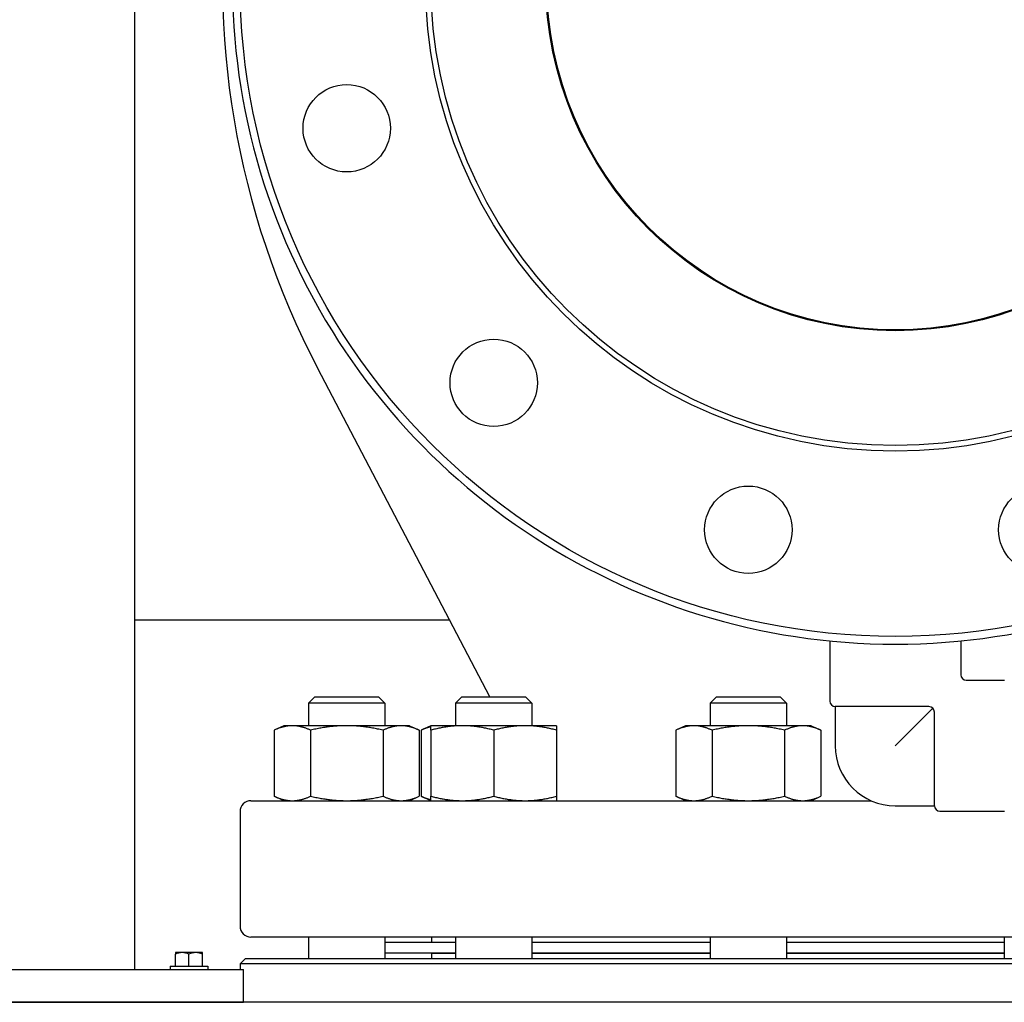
# Model space of a CAD drawing. Header units: inches. Extents: x 24 to 1128, y -69 to 748.
# Tile 471 of 656: x 601 to 612, y 339 to 350. Entities that reach past the tile are written whole.
import ezdxf

# ---------------------------------------------------------------- set-up
doc = ezdxf.new("R2010")
doc.units = ezdxf.units.IN
doc.header["$LTSCALE"] = 32
doc.header["$MEASUREMENT"] = 0
doc.layers.add('Visible (ANSI)', color=7, linetype='Continuous', lineweight=30)

msp = doc.modelspace()

# ---------------------------------------------------------------- linework, layer by layer
at = {"layer": 'Visible (ANSI)'}
for p, q in [((602.07163, 375.35867), (602.07163, 339.60867)), ((606.14145, 342.73117), (604.17196, 346.4885)), ((605.68149, 343.60867), (602.07163, 343.60867)), ((610.03063, 343.37033), (610.03063, 342.68117)), ((611.53063, 343.37033), (611.53063, 342.98367)), ((611.59313, 342.92117), (612.03063, 342.92117)), ((604.13753, 342.73117), (604.06461, 342.65825)), ((604.13753, 342.73117), (604.8667, 342.73117)), ((604.8667, 342.73117), (604.93961, 342.65825)), ((605.81986, 342.73117), (605.74694, 342.65825)), ((605.81986, 342.73117), (606.54902, 342.73117)), ((606.54902, 342.73117), (606.62194, 342.65825)), ((608.73373, 342.73117), (608.66081, 342.65825)), ((608.73373, 342.73117), (609.46289, 342.73117)), ((609.46289, 342.73117), (609.53581, 342.65825)), ((604.93961, 342.65825), (604.06461, 342.65825)), ((604.06461, 342.65825), (604.06461, 342.40017)), ((604.93961, 342.65825), (604.93961, 342.40017)), ((606.62194, 342.65825), (605.74694, 342.65825)), ((605.74694, 342.65825), (605.74694, 342.40017)), ((606.62194, 342.65825), (606.62194, 342.40017)), ((609.53581, 342.65825), (608.66081, 342.65825)), ((608.66081, 342.65825), (608.66081, 342.40017)), ((609.53581, 342.65825), (609.53581, 342.40017)), ((611.16563, 342.61867), (610.09313, 342.61867)), ((610.09313, 342.61867), (610.09313, 342.17117)), ((611.20983, 342.60036), (610.78063, 342.17117)), ((611.22813, 341.48367), (611.22813, 342.55617)), ((603.78311, 342.40017), (603.67189, 342.3483)), ((603.87944, 342.40017), (603.78311, 342.40017)), ((604.50211, 342.40017), (603.87944, 342.40017)), ((605.12479, 342.40017), (604.50211, 342.40017)), ((605.22111, 342.40017), (605.12479, 342.40017)), ((605.22111, 342.40017), (605.33234, 342.3483)), ((605.46544, 342.40017), (605.35421, 342.3483)), ((605.82494, 342.40017), (605.46544, 342.40017)), ((606.54394, 342.40017), (605.82494, 342.40017)), ((606.90344, 342.40017), (606.54394, 342.40017)), ((608.37931, 342.40017), (608.26808, 342.3483)), ((608.47564, 342.40017), (608.37931, 342.40017)), ((609.09831, 342.40017), (608.47564, 342.40017)), ((609.72098, 342.40017), (609.09831, 342.40017)), ((609.81731, 342.40017), (609.72098, 342.40017)), ((609.81731, 342.40017), (609.92854, 342.3483)), ((603.67189, 342.3483), (603.67189, 341.59304)), ((604.087, 342.3483), (604.087, 341.59304)), ((604.91723, 342.3483), (604.91723, 341.59304)), ((605.33234, 342.3483), (605.33234, 341.59304)), ((605.35421, 342.3483), (605.35421, 341.59304)), ((605.46544, 342.3483), (605.46544, 341.59304)), ((606.18444, 342.3483), (606.18444, 341.59304)), ((606.90344, 342.3483), (606.90344, 341.59304)), ((608.26808, 342.3483), (608.26808, 341.59304)), ((608.68319, 342.3483), (608.68319, 341.59304)), ((609.51342, 342.3483), (609.51342, 341.59304)), ((609.92854, 342.3483), (609.92854, 341.59304)), ((603.78311, 341.54117), (603.67189, 341.59304)), ((605.22111, 341.54117), (605.33234, 341.59304)), ((605.46544, 341.54117), (605.35421, 341.59304)), ((608.37931, 341.54117), (608.26808, 341.59304)), ((609.81731, 341.54117), (609.92854, 341.59304)), ((603.40563, 341.54117), (610.50539, 341.54117)), ((610.78063, 341.48367), (611.22813, 341.48367)), ((603.28063, 341.41617), (603.28063, 340.10617)), ((611.29063, 341.42117), (612.03063, 341.42117)), ((618.15563, 339.98117), (603.40563, 339.98117)), ((604.06461, 339.98117), (604.06461, 339.73617)), ((604.93961, 339.98117), (604.93961, 339.73617)), ((604.93961, 339.92117), (605.74694, 339.92117)), ((605.47063, 339.98117), (605.47063, 339.92117)), ((605.74694, 339.98117), (605.74694, 339.73617)), ((606.62194, 339.98117), (606.62194, 339.73617)), ((606.62194, 339.92117), (608.66081, 339.92117)), ((608.66081, 339.98117), (608.66081, 339.73617)), ((609.53581, 339.98117), (609.53581, 339.73617)), ((609.53581, 339.92117), (612.02546, 339.92117)), ((612.02546, 339.98117), (612.02546, 339.73617)), ((602.61863, 339.80267), (602.54063, 339.80267)), ((602.54063, 339.80267), (602.54063, 339.78345)), ((602.54063, 339.64767), (602.54063, 339.78345)), ((602.77463, 339.80267), (602.61863, 339.80267)), ((602.69663, 339.64767), (602.69663, 339.78345)), ((602.85263, 339.80267), (602.77463, 339.80267)), ((602.85263, 339.78345), (602.85263, 339.80267)), ((602.85263, 339.64767), (602.85263, 339.78345)), ((604.93961, 339.80117), (605.74694, 339.80117)), ((605.47063, 339.79617), (605.74694, 339.79617)), ((605.47063, 339.79617), (605.47063, 339.73617)), ((605.59063, 339.80117), (605.59063, 339.79617)), ((606.62194, 339.80117), (608.66081, 339.80117)), ((606.62194, 339.79617), (608.66081, 339.79617)), ((609.53581, 339.80117), (612.02546, 339.80117)), ((609.53581, 339.79617), (612.02546, 339.79617)), ((602.48063, 339.64767), (602.91263, 339.64767)), ((602.48063, 339.64767), (602.48063, 339.60867)), ((602.91263, 339.64767), (602.91263, 339.60867)), ((603.34313, 339.73617), (603.28063, 339.67367)), ((618.28063, 339.67367), (603.28063, 339.67367)), ((603.28063, 339.67367), (603.28063, 339.60867)), ((603.34313, 339.73617), (618.21813, 339.73617)), ((599.32163, 339.60867), (603.32163, 339.60867)), ((603.32163, 339.23367), (603.32163, 339.60867)), ((732.28063, 339.23367), (489.28063, 339.23367)), ((599.32163, 339.23367), (603.32163, 339.23367))]:
    msp.add_line(p, q, dxfattribs=at)
for centre, radius in [((610.78063, 350.92117), 7.5), ((610.78063, 350.92117), 5.378), ((610.78063, 350.92117), 5.315), ((610.78063, 350.92117), 4), ((610.78063, 350.92117), 3.99), ((604.50211, 349.23885), 0.5), ((606.18444, 346.32498), 0.5), ((609.09831, 344.64265), 0.5), ((612.46296, 344.64265), 0.5)]:
    msp.add_circle(centre, radius, dxfattribs=at)
for centre, radius, start, end in [((612.62846, 350.92117), 9.54783, 136.081373, 207.662302), ((610.78063, 350.92117), 7.588, 134.247392, 45.752608), ((611.59313, 342.98367), 0.0625, 180, 270), ((610.09313, 342.68117), 0.0625, 180, 270), ((611.16563, 342.55617), 0.0625, 0, 90), ((610.78063, 342.17117), 0.6875, 180, 270), ((603.40563, 341.41617), 0.125, 90, 180), ((611.29063, 341.48367), 0.0625, 180, 270), ((603.40563, 340.10617), 0.125, 180, 270)]:
    msp.add_arc(centre, radius, start, end, dxfattribs=at)
for centre, start_param, end_param in [((602.61863, 339.58205), 0, 0.42053434), ((602.61863, 339.58205), 5.86265097, 6.28318531), ((602.77463, 339.58205), 0, 0.42053434), ((602.77463, 339.58205), 5.86265097, 6.28318531)]:
    msp.add_ellipse(centre, major_axis=(0, 0.22062), ratio=0.8660254, start_param=start_param, end_param=end_param, dxfattribs=at)
for points, weights in [([(603.87944, 342.40017), (603.78311, 342.40017), (603.67189, 342.3483)], [1, 1.0379548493, 1]), ([(604.087, 342.3483), (603.97577, 342.40017), (603.87944, 342.40017)], [1, 1.0379548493, 1]), ([(604.50211, 342.40017), (604.30946, 342.40017), (604.087, 342.3483)], [1, 1.0379548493, 1]), ([(604.91723, 342.3483), (604.69477, 342.40017), (604.50211, 342.40017)], [1, 1.0379548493, 1]), ([(605.12479, 342.40017), (605.02846, 342.40017), (604.91723, 342.3483)], [1, 1.0379548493, 1]), ([(605.33234, 342.3483), (605.22111, 342.40017), (605.12479, 342.40017)], [1, 1.0379548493, 1]), ([(605.46544, 342.38834), (605.41286, 342.37565), (605.35421, 342.3483)], [1.01895290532, 1.01965956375, 1]), ([(605.46544, 342.3483), (605.46544, 342.40017), (605.46544, 342.40017)], [1, 1.0379548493, 1]), ([(605.82494, 342.40017), (605.65809, 342.40017), (605.46544, 342.3483)], [1, 1.0379548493, 1]), ([(606.18444, 342.3483), (605.99178, 342.40017), (605.82494, 342.40017)], [1, 1.0379548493, 1]), ([(606.54394, 342.40017), (606.37709, 342.40017), (606.18444, 342.3483)], [1, 1.0379548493, 1]), ([(606.90344, 342.3483), (606.71078, 342.40017), (606.54394, 342.40017)], [1, 1.0379548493, 1]), ([(606.90344, 342.40017), (606.90344, 342.40017), (606.90344, 342.3483)], [1, 1.0379548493, 1]), ([(608.47564, 342.40017), (608.37931, 342.40017), (608.26808, 342.3483)], [1, 1.0379548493, 1]), ([(608.68319, 342.3483), (608.57196, 342.40017), (608.47564, 342.40017)], [1, 1.0379548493, 1]), ([(609.09831, 342.40017), (608.90565, 342.40017), (608.68319, 342.3483)], [1, 1.0379548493, 1]), ([(609.51342, 342.3483), (609.29096, 342.40017), (609.09831, 342.40017)], [1, 1.0379548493, 1]), ([(609.72098, 342.40017), (609.62465, 342.40017), (609.51342, 342.3483)], [1, 1.0379548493, 1]), ([(609.92854, 342.3483), (609.81731, 342.40017), (609.72098, 342.40017)], [1, 1.0379548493, 1]), ([(603.67189, 341.59304), (603.78311, 341.54117), (603.87944, 341.54117)], [1, 1.0379548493, 1]), ([(603.87944, 341.54117), (603.97577, 341.54117), (604.087, 341.59304)], [1, 1.0379548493, 1]), ([(604.087, 341.59304), (604.30946, 341.54117), (604.50211, 341.54117)], [1, 1.0379548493, 1]), ([(604.50211, 341.54117), (604.69477, 341.54117), (604.91723, 341.59304)], [1, 1.0379548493, 1]), ([(604.91723, 341.59304), (605.02846, 341.54117), (605.12479, 341.54117)], [1, 1.0379548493, 1]), ([(605.12479, 341.54117), (605.22111, 341.54117), (605.33234, 341.59304)], [1, 1.0379548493, 1]), ([(605.35421, 341.59304), (605.41286, 341.56569), (605.46544, 341.553)], [1, 1.01965956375, 1.01895290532]), ([(605.46544, 341.59304), (605.65809, 341.54117), (605.82494, 341.54117)], [1, 1.0379548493, 1]), ([(605.46544, 341.54117), (605.46544, 341.54117), (605.46544, 341.59304)], [1, 1.0379548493, 1]), ([(605.82494, 341.54117), (605.99178, 341.54117), (606.18444, 341.59304)], [1, 1.0379548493, 1]), ([(606.18444, 341.59304), (606.37709, 341.54117), (606.54394, 341.54117)], [1, 1.0379548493, 1]), ([(606.54394, 341.54117), (606.71078, 341.54117), (606.90344, 341.59304)], [1, 1.0379548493, 1]), ([(606.90344, 341.59304), (606.90344, 341.54117), (606.90344, 341.54117)], [1, 1.0379548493, 1]), ([(608.26808, 341.59304), (608.37931, 341.54117), (608.47564, 341.54117)], [1, 1.0379548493, 1]), ([(608.47564, 341.54117), (608.57196, 341.54117), (608.68319, 341.59304)], [1, 1.0379548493, 1]), ([(608.68319, 341.59304), (608.90565, 341.54117), (609.09831, 341.54117)], [1, 1.0379548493, 1]), ([(609.09831, 341.54117), (609.29096, 341.54117), (609.51342, 341.59304)], [1, 1.0379548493, 1]), ([(609.51342, 341.59304), (609.62465, 341.54117), (609.72098, 341.54117)], [1, 1.0379548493, 1]), ([(609.72098, 341.54117), (609.81731, 341.54117), (609.92854, 341.59304)], [1, 1.0379548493, 1])]:
    msp.add_rational_spline(points, weights, degree=2, dxfattribs=at)

doc.saveas('drawing.dxf')
